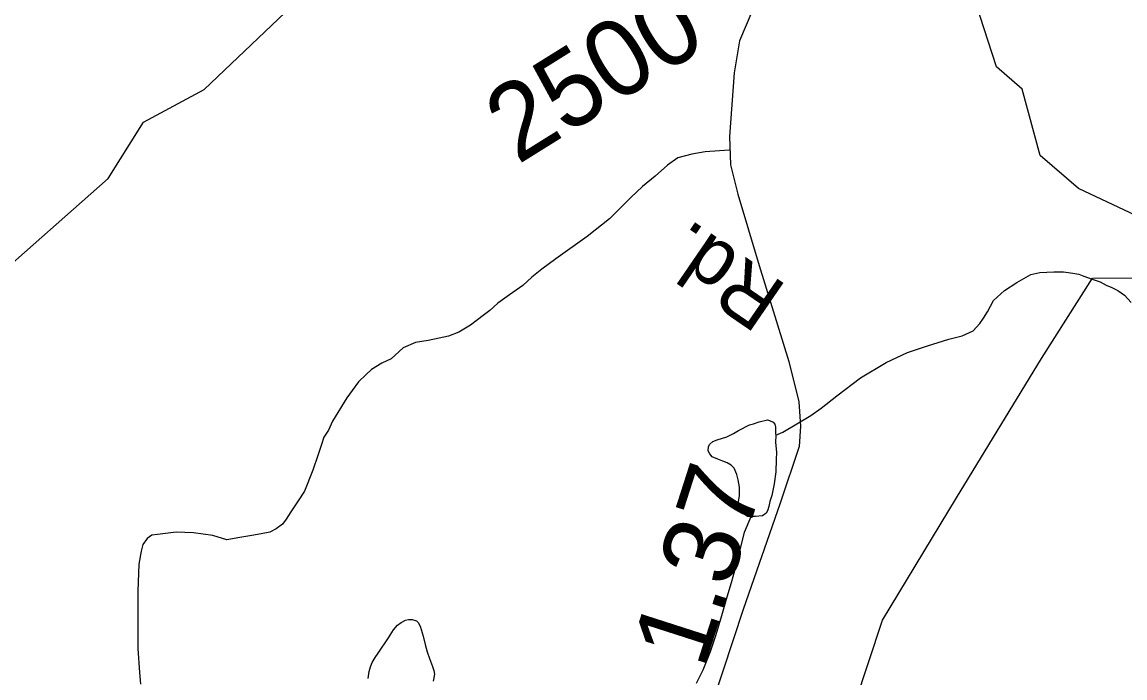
# Model space of a CAD drawing. Extents: x 2001466 to 31450019, y -30647475 to 847247.
# Drawn here: x 2159221 to 2162839, y 745745 to 747895 of the extents above; entities that cross this region are included whole.
import ezdxf

# ---------------------------------------------------------------- set-up
doc = ezdxf.new("R2010")
doc.units = 0
for name, color, linetype in [('Exist Boundary Political City Limit New', 7, 'Continuous'), ('Exist Hydrographic Creek Single Shore', 7, 'Continuous'), ('Exist Hydrographic Misc Water Feature', 7, 'Continuous'), ('Exist Road Non-System Type 51', 7, 'Continuous'), ('Exist Road Secondary Mileage Hundredths English Label', 7, 'Continuous'), ('Exist Road Secondary Type 51 Attributed', 7, 'Continuous'), ('Exist Road Secondary Type 51 Label', 7, 'Continuous'), ('Exist Road Secondary Type 51 Number Label', 7, 'Continuous'), ('Map Preparation Boundary City Limit Buffer Line', 7, 'Continuous')]:
    doc.layers.add(name, color=color, linetype=linetype)

msp = doc.modelspace()

# ---------------------------------------------------------------- linework, layer by layer
at = {"layer": 'Exist Boundary Political City Limit New'}
msp.add_lwpolyline([(2161908, 745524.3), (2162043, 745935), (2162286.5, 746335.6), (2162565, 746792.8), (2162731.8, 747056.1), (2162994.8, 747056.6)], dxfattribs=at)
at = {"layer": 'Exist Hydrographic Creek Single Shore'}
msp.add_lwpolyline([(2163154.3, 746922.1), (2163138.1, 747012.6), (2162912.1, 747243.6), (2162686.2, 747349.9), (2162561.1, 747457.5), (2162501.2, 747675.2), (2162417.1, 747749.1), (2162349.3, 747957.2), (2162249.2, 748090.4), (2161990.2, 748128.6), (2161865.1, 748219.7), (2161846.3, 748544.8), (2161771.2, 748595.6), (2161471.2, 748608.3), (2161362.1, 748659.8), (2161279.1, 748658.1)], dxfattribs=at)
at = {"layer": 'Exist Hydrographic Misc Water Feature'}
for points in [[(2159114.2, 747039.3), (2159503.1, 747382.3), (2159619.2, 747566.9), (2159818.1, 747674.4), (2160216.1, 748053.3), (2160358.2, 748096.4), (2160766.3, 748140.6), (2161056.2, 748341.3), (2161246.1, 748557.1), (2161279.1, 748658.1)], [(2161693.1, 746541), (2161716.9, 746551.2), (2161808.3, 746605.9), (2161842.2, 746630), (2161893.8, 746670), (2161971.6, 746728.5), (2162055.2, 746779.1), (2162125.1, 746811.5), (2162191, 746834), (2162261.1, 746856.3), (2162304.4, 746866.4), (2162340.7, 746882.8), (2162362.6, 746906.7), (2162374.5, 746924.7), (2162388.4, 746944.9), (2162407.9, 746983), (2162443.8, 747015.2), (2162483.6, 747041.3), (2162529.5, 747067.6), (2162559.4, 747074), (2162605.4, 747076), (2162637.2, 747076.5), (2162667.5, 747072.3), (2162687.4, 747068.5), (2162703.4, 747062.8), (2162731.5, 747052.9), (2162757.9, 747043.2), (2162777.6, 747033.3), (2162795.7, 747025.3), (2162815.8, 747015.4), (2162837.7, 746999.5), (2162859.6, 746975.5)], [(2161612.5, 746274.9), (2161600.2, 746274.7), (2161590.2, 746280.7), (2161582.2, 746286.7), (2161572.3, 746298.4), (2161570.3, 746306.4), (2161570.3, 746316.6), (2161574.2, 746342.4), (2161574.2, 746370.4), (2161569.7, 746394.6), (2161565.8, 746412.6), (2161557.2, 746432.5), (2161547.5, 746442.5), (2161533.4, 746450.3), (2161519.4, 746456.1), (2161503.4, 746462.2), (2161485.2, 746469.8), (2161477.2, 746479.9), (2161471.2, 746489.8), (2161473.1, 746504.1), (2161477, 746512), (2161487.2, 746519.8), (2161501, 746526.2), (2161532.8, 746536), (2161554.9, 746546.4), (2161570.7, 746556.2), (2161606.8, 746574.7), (2161620.7, 746578.7), (2161638.8, 746584.9), (2161666.4, 746590.8), (2161672.6, 746589.1), (2161684.7, 746583.2), (2161690.4, 746577.1), (2161692.7, 746567), (2161692.9, 746545.1), (2161693.1, 746541)], [(2161693.1, 746541), (2161692.9, 746517.1), (2161695.2, 746485.1), (2161694.9, 746461.2), (2161693.5, 746421.3), (2161687.6, 746381.2), (2161680, 746343), (2161673.8, 746323.2), (2161670.1, 746307.2), (2161666.2, 746293.2), (2161662.3, 746284.8), (2161650.2, 746276.9), (2161626.7, 746274.8), (2161612.5, 746274.9)], [(2161433.5, 745728), (2161455.4, 745772.1), (2161479, 745832.3), (2161496.5, 745884.3), (2161514.3, 745942.1), (2161534.2, 746010.5), (2161547.7, 746058.4), (2161564.9, 746116.6), (2161576.8, 746164.7), (2161590.8, 746222.6), (2161612.5, 746274.9)], [(2160423, 745876.3), (2160439.2, 745902.3), (2160452.9, 745918.1), (2160464.4, 745926.4), (2160479, 745934.4), (2160488.6, 745936.6), (2160500.5, 745936.4), (2160514.9, 745932.6), (2160520.6, 745926.9), (2160526.8, 745914.6), (2160537, 745882.6), (2160543.2, 745854.9), (2160549.3, 745830.9), (2160557.5, 745808.9), (2160567.2, 745783.1), (2160571.3, 745769.1), (2160573.5, 745757), (2160569.4, 745734.9)], [(2160355.8, 745743.7), (2160359.4, 745765.9), (2160363.5, 745781.9), (2160369.7, 745796), (2160379.5, 745811.9), (2160389.2, 745825.9), (2160423, 745876.3)]]:
    msp.add_lwpolyline(points, dxfattribs=at)
at = {"layer": 'Exist Road Non-System Type 51'}
msp.add_lwpolyline([(2161540.9, 747475), (2161461.9, 747470), (2161417.9, 747462), (2161371.9, 747449.9), (2161337.9, 747425.9), (2161297.8, 747389.9), (2161255.8, 747355.8), (2161217.8, 747319.8), (2161148.4, 747250.8), (2161075, 747191.9), (2160971.6, 747119.5), (2160925.6, 747085.4), (2160893.5, 747059.4), (2160863.5, 747031.4), (2160819.5, 747001.3), (2160781.5, 746973.3), (2160755.4, 746949.2), (2160733.4, 746933.2), (2160691.4, 746901.2), (2160653.4, 746879.2), (2160619.3, 746865.1), (2160589.3, 746859.1), (2160553.3, 746851.1), (2160511.3, 746845.1), (2160471.2, 746827.1), (2160431.3, 746791.2), (2160401.2, 746777), (2160367.6, 746756.5), (2160349.7, 746740.4), (2160324, 746716.2), (2160304.2, 746688), (2160286.5, 746663.8), (2160239.3, 746587.3), (2160225.7, 746557), (2160211.1, 746534.1), (2160203, 746510), (2160191, 746474), (2160175, 746425.9), (2160147, 746357.8), (2160127, 746325.8), (2160103, 746289.7), (2160087, 746265.7), (2160075, 746249.7), (2160054.9, 746233.7), (2160033.9, 746223.2), (2160004.8, 746217.4), (2159974.6, 746212.6), (2159961.9, 746209.5), (2159934.8, 746205.2), (2159893, 746198.3), (2159846.4, 746211.6), (2159782.9, 746221.1), (2159726.7, 746223.2), (2159665.2, 746215.1), (2159647.1, 746213.1), (2159631.3, 746202.8), (2159617.5, 746182.7), (2159611.7, 746160.6), (2159604.2, 746118.6), (2159600.7, 746030), (2159600.7, 745966.1), (2159600.7, 745908), (2159600.7, 745841.1), (2159606.5, 745762.7), (2159609.4, 745724.9)], dxfattribs=at)
at = {"layer": 'Exist Road Secondary Type 51 Attributed'}
msp.add_lwpolyline([(2162302.1, 748964.1), (2162231.9, 748838.4), (2162171.2, 748741), (2161911.2, 748356.7), (2161678.4, 748031.1), (2161614.6, 747928.5), (2161574.8, 747834.2), (2161557, 747728.5), (2161541.8, 747520.1), (2161545, 747426.9), (2161569.1, 747330.6), (2161638.6, 747097), (2161735.9, 746782.9), (2161769.4, 746649.9), (2161774.7, 746570.3), (2161770.5, 746504.4), (2161707.2, 746318), (2161586.3, 745969.3), (2161452.9, 745565.1)], dxfattribs=at)
at = {"layer": 'Map Preparation Boundary City Limit Buffer Line'}
msp.add_lwpolyline([(2161908, 745524.3), (2162043, 745935), (2162286.5, 746335.6), (2162565, 746792.8), (2162731.8, 747056.1), (2162994.8, 747056.6)], dxfattribs=at)

# ---------------------------------------------------------------- texts
at = {"layer": 'Exist Road Secondary Mileage Hundredths English Label'}
msp.add_text('1.37', height=250, rotation=72.1881, dxfattribs=at).set_placement((2161456.2, 745769.9))
at = {"layer": 'Exist Road Secondary Type 51 Label'}
msp.add_text('Rd.', height=190, rotation=145.5833, dxfattribs=at).set_placement((2161735.7, 747028.5))
at = {"layer": 'Exist Road Secondary Type 51 Number Label'}
msp.add_text('2500', height=250, rotation=31.918, dxfattribs=at).set_placement((2160846.5, 747426.2))

doc.saveas('drawing.dxf')
